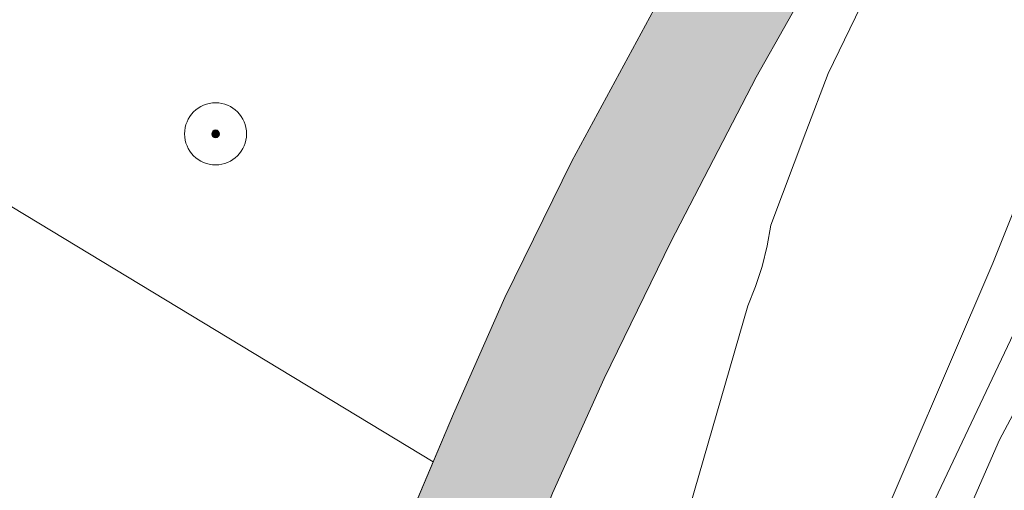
# Model space of a CAD drawing. Header units: metres. Extents: x 125349 to 128236, y 501602 to 503797.
# Tile 539 of 656: x 127371 to 127402, y 502615 to 502631. Entities that reach past the tile are written whole.
import ezdxf

# ---------------------------------------------------------------- set-up
doc = ezdxf.new("R2010")
doc.units = ezdxf.units.M
doc.layers.get('0').update_dxf_attribs({"linetype": 'CONTINUOUS'})
for name, color, linetype, lineweight in [('B-WE-GK-BESCHOEIING-G', 130, 'GK-BESCHOEIING-SO', 18), ('B-WE-GR-BEPLANTING_CULTUUR_BOSPLANTSOEN-GV', 90, 'CONTINUOUS', 18), ('B-WE-GR-BOOM-S-500', 90, 'CONTINUOUS', 18), ('B-WE-GR-GROENVOORZIENING-GV', 80, 'CONTINUOUS', 18), ('B-WE-OG-TERREIN_OEVER-GV', 7, 'CONTINUOUS', 18), ('B-WE-OG-WATER_SLOOT-GV', 120, 'CONTINUOUS', 18), ('B-WE-VH-GESLOTENVERHARDING_ASFALT-GV', 10, 'CONTINUOUS', 18), ('B-WE-VW-MARKERING_PICTOGRAM-G', 7, 'CONTINUOUS', 18)]:
    doc.layers.add(name, color=color, linetype=linetype, lineweight=lineweight)
doc.layers.add('B-WE-OG-WATER_SLOOT-V', color=7, linetype='CONTINUOUS', lineweight=18, true_color=0x73e9ff)
doc.linetypes.add('GK-BESCHOEIING-SO', pattern='A,18,-3,[1,NLCS.SHX,S=0.6,R=0,X=0,Y=0],-3', length=24)

# ---------------------------------------------------------------- blocks, each defined once
blk = doc.blocks.new('SGR-BOOM_01-SO')
at = {"linetype": 'ByBlock', "lineweight": 18}
h = blk.add_hatch(color=0, dxfattribs=at)
h.dxf.hatch_style = 1
edge = h.paths.add_edge_path()
edge.add_arc((0, 0), 0.25, 0, 360)
at = {"color": 0, "linetype": 'ByBlock', "lineweight": 18}
for radius in [2, 0.25]:
    blk.add_circle((0, 0), radius, dxfattribs=at)

msp = doc.modelspace()

# ---------------------------------------------------------------- hatches: boundary and pattern name
at = {"layer": 'B-WE-OG-WATER_SLOOT-V'}
h = msp.add_hatch(color=256, dxfattribs=at)
edge = h.paths.add_edge_path()
edge.add_arc((127525.857, 502873.442), 0.891, 342.9874, 376.5675)
edge.add_arc((127525.927, 502873.312), 0.873, 26.1099, 71.1636)
edge.add_line((127526.209, 502874.138), (127524.307, 502874.63))
edge.add_arc((127523.968, 502873.833), 0.866, 66.9533, 159.1061)
edge.add_line((127523.159, 502874.142), (127512.364, 502855.426))
edge.add_line((127512.364, 502855.426), (127508.456, 502848.65))
edge.add_arc((127507.603, 502849.588), 1.268, 288.2384, 312.2744, ccw=False)
edge.add_arc((127507.963, 502849.313), 0.929, 226.0074, 272.3116, ccw=False)
edge.add_line((127507.317, 502848.644), (127505.951, 502846.365))
edge.add_arc((127505.824, 502845.741), 0.636, 25.4732, 78.5294, ccw=False)
edge.add_arc((127505.847, 502845.791), 0.596, -53.7715, 22.0528, ccw=False)
edge.add_line((127506.199, 502845.311), (127500, 502833.713))
edge.add_line((127500, 502833.713), (127469.225, 502776.287))
edge.add_line((127469.225, 502776.287), (127467.088, 502772.403))
edge.add_line((127467.088, 502772.403), (127454.759, 502750))
edge.add_line((127454.759, 502750), (127448.929, 502738.845))
edge.add_line((127448.929, 502738.845), (127427.642, 502699.368))
edge.add_line((127427.642, 502699.368), (127427.302, 502698.737))
edge.add_line((127427.302, 502698.737), (127402.26, 502651.733))
edge.add_line((127402.26, 502651.733), (127401.118, 502655.788))
edge.add_line((127401.118, 502655.788), (127400.618, 502657.867))
edge.add_line((127400.618, 502657.867), (127398.527, 502657.202))
edge.add_line((127398.527, 502657.202), (127400.808, 502651.194))
edge.add_arc((127384.07, 502650.508), 16.752, -6.5114, 2.3478, ccw=False)
edge.add_line((127400.714, 502648.608), (127400.574, 502648.349))
edge.add_line((127400.574, 502648.349), (127400.4, 502648.027))
edge.add_line((127400.4, 502648.027), (127399.306, 502646.002))
edge.add_line((127399.306, 502646.002), (127399.143, 502645.7))
edge.add_line((127399.143, 502645.7), (127398.993, 502645.422))
edge.add_line((127398.993, 502645.422), (127398.861, 502645.178))
edge.add_line((127398.861, 502645.178), (127397.249, 502642.657))
edge.add_line((127397.249, 502642.657), (127391.07, 502630.908))
edge.add_line((127391.07, 502630.908), (127388.411, 502626.013))
edge.add_line((127388.411, 502626.013), (127386.252, 502621.617))
edge.add_line((127386.252, 502621.617), (127384.595, 502617.87))
edge.add_line((127384.595, 502617.87), (127383.939, 502616.321))
edge.add_line((127383.939, 502616.321), (127381.632, 502610.876))
edge.add_line((127381.632, 502610.876), (127379.874, 502606.48))
edge.add_line((127379.874, 502606.48), (127377.713, 502600.734))
edge.add_line((127377.713, 502600.734), (127373.19, 502588.343))
edge.add_arc((127372.117, 502588.726), 1.14, 289.0063, 340.337, ccw=False)
edge.add_arc((127372.115, 502588.711), 1.125, 239.1062, 289.3653, ccw=False)
edge.add_line((127371.537, 502587.745), (127348.359, 502602.991))
edge.add_line((127348.359, 502602.991), (127347.66, 502603.492))
edge.add_line((127347.66, 502603.492), (127330.497, 502614.976))
edge.add_line((127330.497, 502614.976), (127327.514, 502610.866))
edge.add_line((127327.514, 502610.866), (127344.952, 502599.198))
edge.add_line((127344.952, 502599.198), (127345.701, 502598.746))
edge.add_line((127345.701, 502598.746), (127367.773, 502584.113))
edge.add_line((127367.773, 502584.113), (127369.227, 502583.149))
edge.add_arc((127367.583, 502581.112), 2.618, 8.4795, 51.0925, ccw=False)
edge.add_arc((127367.606, 502581.125), 2.593, -33.3503, 8.2657, ccw=False)
edge.add_line((127369.772, 502579.7), (127366.66, 502573.105))
edge.add_line((127366.66, 502573.105), (127365.933, 502571.947))
edge.add_line((127365.933, 502571.947), (127360.927, 502562.673))
edge.add_line((127360.927, 502562.673), (127353.192, 502548.702))
edge.add_arc((127357.97, 502548.738), 4.779, 180.4274, 191.0837)
edge.add_arc((127355.551, 502547.98), 2.276, 184.0609, 208.3878)
edge.add_arc((127355.549, 502547.985), 2.276, 208.539, 231.9919)
edge.add_line((127354.147, 502546.192), (127355.233, 502545.585))
edge.add_arc((127354.737, 502555.831), 10.258, 272.7722, 277.8452)
edge.add_arc((127355.936, 502547.423), 1.766, 276.5355, 332.6804)
edge.add_line((127357.505, 502546.613), (127370.365, 502570.699))
edge.add_line((127370.365, 502570.699), (127370.859, 502571.947))
edge.add_line((127370.859, 502571.947), (127374.776, 502580.64))
edge.add_line((127374.776, 502580.64), (127376.985, 502585.585))
edge.add_line((127376.985, 502585.585), (127377.889, 502587.783))
edge.add_line((127377.889, 502587.783), (127379.146, 502591.281))
edge.add_line((127379.146, 502591.281), (127381.057, 502597.127))
edge.add_line((127381.057, 502597.127), (127383.269, 502603.573))
edge.add_line((127383.269, 502603.573), (127384.676, 502607.37))
edge.add_line((127384.676, 502607.37), (127387.792, 502615.314))
edge.add_line((127387.792, 502615.314), (127389.449, 502619.011))
edge.add_line((127389.449, 502619.011), (127391.607, 502623.407))
edge.add_line((127391.607, 502623.407), (127394.353, 502628.716))
edge.add_line((127394.353, 502628.716), (127399.465, 502637.746))
edge.add_line((127399.465, 502637.746), (127401.86, 502642.638))
edge.add_line((127401.86, 502642.638), (127402.008, 502642.92))
edge.add_line((127402.008, 502642.92), (127402.119, 502643.129))
edge.add_line((127402.119, 502643.129), (127403.195, 502645.172))
edge.add_line((127403.195, 502645.172), (127403.26, 502645.296))
edge.add_line((127403.26, 502645.296), (127403.671, 502646.074))
edge.add_line((127403.671, 502646.074), (127405.549, 502649.523))
edge.add_line((127405.549, 502649.523), (127405.963, 502650.282))
edge.add_line((127405.963, 502650.282), (127414.739, 502665.912))
edge.add_line((127414.739, 502665.912), (127423.871, 502682.494))
edge.add_line((127423.871, 502682.494), (127432.101, 502697.528))
edge.add_line((127432.101, 502697.528), (127453.074, 502735.337))
edge.add_line((127453.074, 502735.337), (127460.895, 502750))
edge.add_line((127460.895, 502750), (127494.971, 502813.969))
edge.add_line((127494.971, 502813.969), (127500, 502823.31))
edge.add_line((127500, 502823.31), (127502.615, 502828.16))
edge.add_line((127502.615, 502828.16), (127516.602, 502854.296))
edge.add_line((127516.602, 502854.296), (127526.709, 502873.181))

# ---------------------------------------------------------------- linework, layer by layer
at = {"layer": 'B-WE-GK-BESCHOEIING-G', "flags": 128}
for points in [[(127401.86, 502642.638), (127399.465, 502637.746), (127394.353, 502628.716), (127391.607, 502623.407), (127389.449, 502619.011), (127387.792, 502615.314), (127384.676, 502607.37), (127383.269, 502603.573), (127381.057, 502597.127), (127379.146, 502591.281), (127377.889, 502587.783), (127376.985, 502585.585), (127374.776, 502580.64), (127370.859, 502571.947), (127370.365, 502570.699), (127357.505, 502546.613)], [(127373.19, 502588.343), (127377.713, 502600.734), (127379.874, 502606.48), (127381.632, 502610.876), (127384.595, 502617.87), (127386.252, 502621.617), (127388.411, 502626.013), (127391.07, 502630.908), (127397.249, 502642.657)]]:
    msp.add_lwpolyline(points, dxfattribs=at)
at = {"layer": 'B-WE-GR-BEPLANTING_CULTUUR_BOSPLANTSOEN-GV', "flags": 128}
msp.add_lwpolyline([(127377.713, 502600.734), (127379.874, 502606.48), (127381.632, 502610.876), (127383.939, 502616.321), (127366.247, 502627.012)], dxfattribs=at)
at = {"layer": 'B-WE-GR-GROENVOORZIENING-GV', "flags": 128}
for points in [[(127366.247, 502627.012), (127383.939, 502616.321), (127384.595, 502617.87), (127386.252, 502621.617), (127388.411, 502626.013), (127391.07, 502630.908), (127397.249, 502642.657), (127398.861, 502645.178), (127398.993, 502645.422)], [(127399.839, 502635.349), (127396.679, 502628.834), (127395.962, 502626.94), (127394.829, 502623.946), (127394.71, 502623.278), (127394.547, 502622.62), (127394.339, 502621.975), (127394.088, 502621.345), (127390.371, 502608.484), (127378.039, 502579.581), (127360.426, 502543.974)], [(127365.823, 502540.662), (127390.333, 502595.857), (127393.664, 502603.357), (127401.992, 502622.724), (127403.48, 502626.461), (127403.529, 502626.926), (127403.628, 502627.862), (127404.022, 502631.162)]]:
    msp.add_lwpolyline(points, dxfattribs=at)
msp.add_lwpolyline([(127391.147, 502595.469), (127397.508, 502609.587), (127403.812, 502622.895), (127405.336, 502626.735), (127403.529, 502626.926), (127403.48, 502626.461), (127401.992, 502622.724), (127393.664, 502603.357), (127390.333, 502595.857)], close=True, dxfattribs=at)
at = {"layer": 'B-WE-OG-TERREIN_OEVER-GV', "flags": 128}
for points in [[(127355.233, 502545.585), (127360.426, 502543.974), (127378.039, 502579.581), (127390.371, 502608.484), (127394.088, 502621.345), (127394.339, 502621.975), (127394.547, 502622.62), (127394.71, 502623.278), (127394.829, 502623.946), (127395.962, 502626.94), (127396.679, 502628.834), (127399.839, 502635.349), (127400.925, 502637.016), (127401.419, 502637.987), (127403.265, 502641.526), (127403.403, 502641.817), (127403.848, 502642.762), (127404.474, 502643.865)], [(127399.465, 502637.746), (127394.353, 502628.716), (127391.607, 502623.407), (127389.449, 502619.011), (127387.792, 502615.314), (127384.676, 502607.37), (127383.269, 502603.573), (127381.057, 502597.127), (127379.146, 502591.281), (127377.889, 502587.783), (127376.985, 502585.585), (127374.776, 502580.64)]]:
    msp.add_lwpolyline(points, dxfattribs=at)
at = {"layer": 'B-WE-OG-WATER_SLOOT-GV', "flags": 128}
for points in [[(127400.714, 502648.608), (127400.574, 502648.349), (127400.4, 502648.027), (127399.306, 502646.002), (127399.143, 502645.7), (127398.993, 502645.422), (127398.861, 502645.178), (127397.249, 502642.657), (127391.07, 502630.908), (127388.411, 502626.013), (127386.252, 502621.617), (127384.595, 502617.87), (127383.939, 502616.321), (127381.632, 502610.876), (127379.874, 502606.48), (127377.713, 502600.734)], [(127370.365, 502570.699), (127370.859, 502571.947), (127374.776, 502580.64), (127376.985, 502585.585), (127377.889, 502587.783), (127379.146, 502591.281), (127381.057, 502597.127), (127383.269, 502603.573), (127384.676, 502607.37), (127387.792, 502615.314), (127389.449, 502619.011), (127391.607, 502623.407), (127394.353, 502628.716), (127399.465, 502637.746)]]:
    msp.add_lwpolyline(points, dxfattribs=at)
at = {"layer": 'B-WE-VH-GESLOTENVERHARDING_ASFALT-GV', "flags": 128}
msp.add_lwpolyline([(127407.851, 502630.99), (127405.336, 502626.735), (127403.812, 502622.895), (127397.508, 502609.587), (127391.147, 502595.469), (127394.346, 502593.944), (127395.25, 502595.976), (127395.097, 502596.824), (127395.144, 502597.744), (127395.508, 502598.85), (127399.797, 502608.99), (127405.208, 502620.773), (127412.176, 502634.115)], dxfattribs=at)
at = {"layer": 'B-WE-VW-MARKERING_PICTOGRAM-G', "flags": 128}
msp.add_lwpolyline([(127505.655, 502810.251), (127491.223, 502783.709), (127475.442, 502754.396), (127451.278, 502709.041), (127429.812, 502669.024), (127402.206, 502617.036), (127390.392, 502590.165), (127375.862, 502556.748), (127369.543, 502543.205), (127362.867, 502531.411), (127355.977, 502519.612), (127351.291, 502512.692), (127343.089, 502501.447), (127336.014, 502492.949), (127313.372, 502464.469), (127267.617, 502406.911), (127227.374, 502356.111), (127201.993, 502324.489), (127177.464, 502293.579), (127143.157, 502250.463), (127104.566, 502202.164), (127066.833, 502155.172), (127019.634, 502096.389)], dxfattribs=at)

# ---------------------------------------------------------------- block references
at = {"layer": 'B-WE-GR-BOOM-S-500', "xscale": 0.5, "yscale": 0.5, "zscale": 0.5}
msp.add_blockref('SGR-BOOM_01-SO', (127376.92, 502626.89), dxfattribs=at)

doc.saveas('drawing.dxf')
